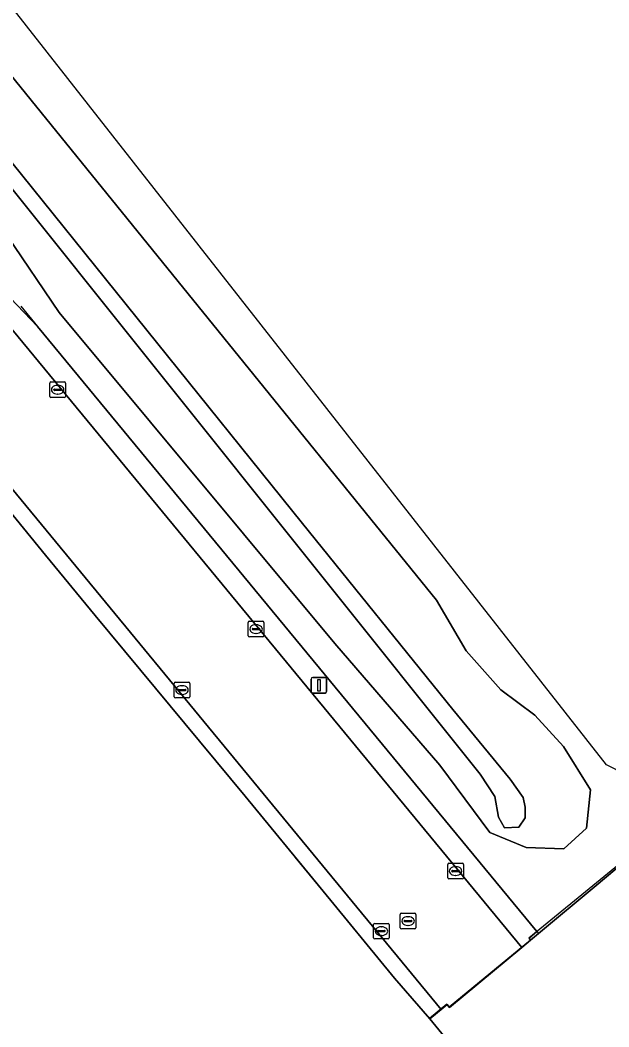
# Model space of a CAD drawing. Extents: x 156141 to 158132, y 385651 to 388333.
# Drawn here: x 156876.5 to 156914.3, y 388098.6 to 388163.2 of the extents above; entities that cross this region are included whole.
import ezdxf

# ---------------------------------------------------------------- set-up
doc = ezdxf.new("R2010")
doc.units = 0
for name, color, linetype in [('IMGEO_Berm_groen', 7, 'Continuous'), ('IMGEO_Erf', 7, 'Continuous'), ('IMGEO_Grasland_overig', 7, 'Continuous'), ('IMGEO_Hek', 7, 'Continuous'), ('IMGEO_Kolk', 7, 'Continuous'), ('IMGEO_Lichtmast', 7, 'Continuous'), ('IMGEO_Muur', 7, 'Continuous'), ('IMGEO_Oever', 7, 'Continuous'), ('IMGEO_Rijbaan_lokaal_gesloten', 7, 'Continuous'), ('IMGEO_Rioolput', 7, 'Continuous'), ('IMGEO_Terreindeel_gesloten', 7, 'Continuous'), ('IMGEO_Waterloop', 7, 'Continuous')]:
    doc.layers.add(name, color=color, linetype=linetype)

msp = doc.modelspace()

# ---------------------------------------------------------------- linework, layer by layer
at = {"layer": 'IMGEO_Berm_groen'}
for points in [[(156877.627, 388143.591), (156874.149, 388147.217), (156867.719, 388155.024), (156864.297, 388158.576), (156862.365, 388160.198), (156860.292, 388161.62), (156857.972, 388162.941), (156855.861, 388164.088), (156849.108, 388167.321), (156848.573, 388165.653), (156850.645, 388165.088), (156851.575, 388164.774), (156854.958, 388163.381), (156858.211, 388161.647), (156861.282, 388159.593), (156864.128, 388157.25), (156866.708, 388154.656), (156908.685, 388103.725), (156909.257, 388104.2), (156909.157, 388104.32), (156909.66, 388104.742)], [(156866.751, 388144.368), (156864.486, 388146.76), (156862.043, 388148.989), (156859.44, 388151.037), (156856.698, 388152.887), (156853.546, 388154.675), (156852.993, 388153.952), (156855.705, 388152.406), (156857.807, 388150.983), (156859.773, 388149.528), (156861.765, 388147.921), (156863.635, 388146.284), (156865.341, 388144.452), (156871.807, 388136.64), (156878.144, 388128.906), (156881.319, 388125.025), (156890.943, 388113.435), (156895.759, 388107.57), (156900.528, 388101.76), (156902.797, 388099.145), (156903.51, 388099.732)]]:
    msp.add_lwpolyline(points, close=True, dxfattribs=at)
at = {"layer": 'IMGEO_Erf'}
msp.add_lwpolyline([(156908.366, 388092.318), (156902.797, 388099.145), (156900.528, 388101.76), (156895.759, 388107.57), (156890.943, 388113.435), (156881.319, 388125.025), (156878.144, 388128.906), (156871.807, 388136.64), (156865.341, 388144.452), (156863.635, 388146.284), (156861.765, 388147.921), (156859.773, 388149.528), (156857.807, 388150.983), (156855.705, 388152.406), (156852.993, 388153.952), (156847.385, 388146.612), (156841.097, 388139.037)], dxfattribs=at)
at = {"layer": 'IMGEO_Grasland_overig'}
for points in [[(156855.861, 388164.088), (156857.972, 388162.941), (156860.292, 388161.62), (156862.365, 388160.198), (156864.297, 388158.576), (156867.719, 388155.024), (156874.149, 388147.217), (156877.627, 388143.591), (156909.66, 388104.742), (156909.157, 388104.32), (156909.257, 388104.2), (156909.76, 388104.621), (156913.453, 388107.71), (156918.633, 388112.046), (156919.241, 388112.555), (156918.87, 388113.037), (156914.131, 388115.456), (156842.351, 388206.972)], [(156872.623, 388163.768), (156903.223, 388126.013), (156905.134, 388122.763), (156907.355, 388120.253), (156909.534, 388118.628), (156911.364, 388116.632), (156913.094, 388113.834), (156912.841, 388111.384), (156911.386, 388110.061), (156908.976, 388110.131), (156906.649, 388111.098), (156903.434, 388115.42), (156896.709, 388123.236), (156879.009, 388144.491), (156875.657, 388149.436), (156870.799, 388155.872), (156867.342, 388159.865), (156862.767, 388165.559)]]:
    msp.add_lwpolyline(points, dxfattribs=at)
at = {"layer": 'IMGEO_Hek'}
for points in [[(156941.441, 388086.192), (156933.74, 388095.286), (156930.54, 388099.198), (156925.695, 388104.915), (156919.243, 388112.579), (156909.152, 388104.323), (156909.257, 388104.199), (156904.041, 388099.888), (156903.89, 388100.08), (156902.776, 388099.152)], [(156894.125, 388109.527), (156900.528, 388101.76), (156902.797, 388099.145), (156908.366, 388092.318), (156913.173, 388086.528), (156939.413, 388054.844), (156942.041, 388051.671), (156948.4, 388043.904), (156953.222, 388038.089), (156959.571, 388030.304), (156965.994, 388022.569)]]:
    msp.add_lwpolyline(points, dxfattribs=at)
at = {"layer": 'IMGEO_Kolk'}
for p, q in [((156878.492, 388140.025), (156879.344, 388140.025)), ((156878.417, 388139.099), (156878.417, 388139.951)), ((156878.676, 388139.519), (156878.676, 388139.531)), ((156879.114, 388139.482), (156878.716, 388139.482)), ((156878.719, 388139.568), (156879.117, 388139.568)), ((156878.905, 388139.805), (156878.93, 388139.805)), ((156879.16, 388139.531), (156879.16, 388139.519)), ((156879.418, 388139.951), (156879.418, 388139.099)), ((156879.344, 388139.025), (156878.492, 388139.025)), ((156878.928, 388139.245), (156878.903, 388139.245)), ((156891.147, 388123.732), (156891.147, 388124.584)), ((156891.222, 388124.658), (156892.074, 388124.658)), ((156892.148, 388124.584), (156892.148, 388123.732)), ((156891.406, 388124.152), (156891.406, 388124.164)), ((156891.844, 388124.115), (156891.446, 388124.115)), ((156891.449, 388124.201), (156891.847, 388124.201)), ((156891.658, 388123.878), (156891.633, 388123.878)), ((156891.635, 388124.438), (156891.66, 388124.438)), ((156891.89, 388124.164), (156891.89, 388124.152)), ((156892.074, 388123.658), (156891.222, 388123.658)), ((156886.396, 388119.82), (156886.396, 388120.672)), ((156886.471, 388120.746), (156887.323, 388120.746)), ((156887.397, 388120.672), (156887.397, 388119.82)), ((156886.655, 388120.24), (156886.655, 388120.252)), ((156887.093, 388120.203), (156886.695, 388120.203)), ((156886.698, 388120.289), (156887.096, 388120.289)), ((156886.907, 388119.966), (156886.882, 388119.966)), ((156886.884, 388120.526), (156886.909, 388120.526)), ((156887.139, 388120.252), (156887.139, 388120.24)), ((156887.323, 388119.746), (156886.471, 388119.746)), ((156903.944, 388108.202), (156903.944, 388109.054)), ((156904.019, 388109.128), (156904.871, 388109.128)), ((156904.945, 388109.054), (156904.945, 388108.202)), ((156904.203, 388108.622), (156904.203, 388108.634)), ((156904.641, 388108.585), (156904.243, 388108.585)), ((156904.246, 388108.671), (156904.644, 388108.671)), ((156904.455, 388108.348), (156904.43, 388108.348)), ((156904.432, 388108.908), (156904.457, 388108.908)), ((156904.687, 388108.634), (156904.687, 388108.622)), ((156904.871, 388108.128), (156904.019, 388108.128)), ((156899.188, 388104.344), (156899.188, 388105.196)), ((156899.263, 388105.27), (156900.115, 388105.27)), ((156900.189, 388105.196), (156900.189, 388104.344)), ((156899.447, 388104.764), (156899.447, 388104.776)), ((156899.885, 388104.727), (156899.487, 388104.727)), ((156899.49, 388104.813), (156899.888, 388104.813)), ((156899.699, 388104.49), (156899.674, 388104.49)), ((156899.676, 388105.05), (156899.701, 388105.05)), ((156899.931, 388104.776), (156899.931, 388104.764)), ((156900.115, 388104.27), (156899.263, 388104.27))]:
    msp.add_line(p, q, dxfattribs=at)
for points in [[(156878.492, 388140.025), (156879.344, 388140.025)], [(156878.417, 388139.099), (156878.417, 388139.951)], [(156879.418, 388139.951), (156879.418, 388139.099)], [(156879.344, 388139.025), (156878.492, 388139.025)], [(156891.147, 388123.732), (156891.147, 388124.584)], [(156891.222, 388124.658), (156892.074, 388124.658)], [(156892.148, 388124.584), (156892.148, 388123.732)], [(156892.074, 388123.658), (156891.222, 388123.658)], [(156886.396, 388119.82), (156886.396, 388120.672)], [(156886.471, 388120.746), (156887.323, 388120.746)], [(156887.397, 388120.672), (156887.397, 388119.82)], [(156887.323, 388119.746), (156886.471, 388119.746)], [(156903.944, 388108.202), (156903.944, 388109.054)], [(156904.019, 388109.128), (156904.871, 388109.128)], [(156904.945, 388109.054), (156904.945, 388108.202)], [(156904.871, 388108.128), (156904.019, 388108.128)], [(156899.188, 388104.344), (156899.188, 388105.196)], [(156899.263, 388105.27), (156900.115, 388105.27)], [(156900.189, 388105.196), (156900.189, 388104.344)], [(156900.115, 388104.27), (156899.263, 388104.27)]]:
    msp.add_lwpolyline(points, dxfattribs=at)
for centre, radius, start, end in [((156878.494, 388139.949), 0.0765, 91.55205, 178.44795), ((156878.494, 388139.949), 0.0765, 91.55205, 178.44795), ((156879.342, 388139.949), 0.0765, 1.55205, 88.44795), ((156879.342, 388139.949), 0.0765, 1.55205, 88.44795), ((156878.716, 388139.528), 0.0403, 85.87752, 175.75265), ((156878.713, 388139.518), 0.0366, 178.93798, 274.71019), ((156879.117, 388139.525), 0.043, 264.86636, 352.45326), ((156879.121, 388139.53), 0.0386, 1.73085, 96.63898), ((156878.494, 388139.101), 0.0765, 181.55205, 268.44795), ((156878.494, 388139.101), 0.0765, 181.55205, 268.44795), ((156879.342, 388139.101), 0.0765, 271.55205, 358.44795), ((156879.342, 388139.101), 0.0765, 271.55205, 358.44795), ((156891.224, 388124.582), 0.0765, 91.55205, 178.44795), ((156891.224, 388124.582), 0.0765, 91.55205, 178.44795), ((156892.072, 388124.582), 0.0765, 1.55205, 88.44795), ((156892.072, 388124.582), 0.0765, 1.55205, 88.44795), ((156891.446, 388124.161), 0.0403, 85.87752, 175.75265), ((156891.443, 388124.151), 0.0366, 178.93798, 274.71019), ((156891.847, 388124.158), 0.043, 264.86636, 352.45326), ((156891.851, 388124.163), 0.0386, 1.73085, 96.63898), ((156891.224, 388123.734), 0.0765, 181.55205, 268.44795), ((156891.224, 388123.734), 0.0765, 181.55205, 268.44795), ((156892.072, 388123.734), 0.0765, 271.55205, 358.44795), ((156892.072, 388123.734), 0.0765, 271.55205, 358.44795), ((156886.473, 388120.67), 0.0765, 91.55205, 178.44795), ((156886.473, 388120.67), 0.0765, 91.55205, 178.44795), ((156887.321, 388120.67), 0.0765, 1.55205, 88.44795), ((156887.321, 388120.67), 0.0765, 1.55205, 88.44795), ((156886.695, 388120.249), 0.0403, 85.87752, 175.75265), ((156886.692, 388120.239), 0.0366, 178.93798, 274.71019), ((156887.096, 388120.246), 0.043, 264.86636, 352.45326), ((156887.1, 388120.251), 0.0386, 1.73085, 96.63898), ((156886.473, 388119.822), 0.0765, 181.55205, 268.44795), ((156886.473, 388119.822), 0.0765, 181.55205, 268.44795), ((156887.321, 388119.822), 0.0765, 271.55205, 358.44795), ((156887.321, 388119.822), 0.0765, 271.55205, 358.44795), ((156904.021, 388109.052), 0.0765, 91.55205, 178.44795), ((156904.021, 388109.052), 0.0765, 91.55205, 178.44795), ((156904.869, 388109.052), 0.0765, 1.55205, 88.44795), ((156904.869, 388109.052), 0.0765, 1.55205, 88.44795), ((156904.243, 388108.631), 0.0403, 85.87752, 175.75265), ((156904.24, 388108.621), 0.0366, 178.93798, 274.71019), ((156904.644, 388108.628), 0.043, 264.86636, 352.45326), ((156904.648, 388108.633), 0.0386, 1.73085, 96.63898), ((156904.021, 388108.204), 0.0765, 181.55205, 268.44795), ((156904.021, 388108.204), 0.0765, 181.55205, 268.44795), ((156904.869, 388108.204), 0.0765, 271.55205, 358.44795), ((156904.869, 388108.204), 0.0765, 271.55205, 358.44795), ((156899.265, 388105.194), 0.0765, 91.55205, 178.44795), ((156899.265, 388105.194), 0.0765, 91.55205, 178.44795), ((156900.113, 388105.194), 0.0765, 1.55205, 88.44795), ((156900.113, 388105.194), 0.0765, 1.55205, 88.44795), ((156899.487, 388104.773), 0.0403, 85.87752, 175.75265), ((156899.484, 388104.763), 0.0366, 178.93798, 274.71019), ((156899.888, 388104.77), 0.043, 264.86636, 352.45326), ((156899.892, 388104.775), 0.0386, 1.73085, 96.63898), ((156899.265, 388104.346), 0.0765, 181.55205, 268.44795), ((156899.265, 388104.346), 0.0765, 181.55205, 268.44795), ((156900.113, 388104.346), 0.0765, 271.55205, 358.44795), ((156900.113, 388104.346), 0.0765, 271.55205, 358.44795)]:
    msp.add_arc(centre, radius, start, end, dxfattribs=at)
for centre, major_axis, ratio, start_param, end_param in [((156878.904, 388139.525), (-0.387, 0.002), 0.722429, 4.712389, 7.853982), ((156878.929, 388139.525), (-0.39, 0.002), 0.717154, 1.570796, 4.712389), ((156891.634, 388124.158), (-0.387, 0.002), 0.722429, 4.712389, 7.853982), ((156891.659, 388124.158), (-0.39, 0.002), 0.717154, 1.570796, 4.712389), ((156886.883, 388120.246), (-0.387, 0.002), 0.722429, 4.712389, 7.853982), ((156886.908, 388120.246), (-0.39, 0.002), 0.717154, 1.570796, 4.712389), ((156904.431, 388108.628), (-0.387, 0.002), 0.722429, 4.712389, 7.853982), ((156904.456, 388108.628), (-0.39, 0.002), 0.717154, 1.570796, 4.712389), ((156899.675, 388104.77), (-0.387, 0.002), 0.722429, 4.712389, 7.853982), ((156899.7, 388104.77), (-0.39, 0.002), 0.717154, 1.570796, 4.712389)]:
    msp.add_ellipse(centre, major_axis=major_axis, ratio=ratio, start_param=start_param, end_param=end_param, dxfattribs=at)
at = {"layer": 'IMGEO_Lichtmast'}
for p, q in [((156895.179, 388120.151), (156895.179, 388120.951)), ((156895.179, 388120.951), (156895.179, 388120.151)), ((156895.279, 388121.051), (156896.069, 388121.051)), ((156896.069, 388121.051), (156895.279, 388121.051)), ((156896.169, 388120.951), (156896.169, 388120.151)), ((156896.169, 388120.151), (156896.169, 388120.951)), ((156896.069, 388120.051), (156895.279, 388120.051)), ((156895.279, 388120.051), (156896.069, 388120.051))]:
    msp.add_line(p, q, dxfattribs=at)
msp.add_lwpolyline([(156895.599, 388120.926), (156895.749, 388120.926), (156895.749, 388120.176), (156895.599, 388120.176), (156895.599, 388120.926)], dxfattribs=at)
for centre, start, end in [((156895.279, 388120.951), 90, 180), ((156895.279, 388120.951), 90, 180), ((156896.069, 388120.951), 0, 90), ((156896.069, 388120.951), 360, 90), ((156895.279, 388120.151), 180, 270), ((156895.279, 388120.151), 180, 270), ((156896.069, 388120.151), 270, 0), ((156896.069, 388120.151), 270, 0)]:
    msp.add_arc(centre, 0.1, start, end, dxfattribs=at)
at = {"layer": 'IMGEO_Muur'}
msp.add_lwpolyline([(156876.559, 388144.885), (156877.627, 388143.591), (156909.66, 388104.742), (156909.76, 388104.621), (156913.453, 388107.71), (156918.633, 388112.046), (156919.241, 388112.555)], dxfattribs=at)
at = {"layer": 'IMGEO_Oever'}
for points in [[(156855.075, 388180.215), (156874.626, 388155.759), (156894.619, 388130.928), (156904.265, 388119), (156907.94, 388114.524), (156908.777, 388113.342), (156908.912, 388112.73), (156908.912, 388112.052), (156908.502, 388111.454), (156907.582, 388111.407), (156907.209, 388112.081), (156906.968, 388113.419), (156906.017, 388114.84), (156854.283, 388179.605)], [(156862.767, 388165.559), (156867.342, 388159.865), (156870.799, 388155.872), (156875.657, 388149.436), (156879.009, 388144.491), (156896.709, 388123.236), (156903.434, 388115.42), (156906.649, 388111.098), (156908.976, 388110.131), (156911.386, 388110.061), (156912.841, 388111.384), (156913.094, 388113.834), (156911.364, 388116.632), (156909.534, 388118.628), (156907.355, 388120.253), (156905.134, 388122.763), (156903.223, 388126.013), (156872.623, 388163.768)]]:
    msp.add_lwpolyline(points, dxfattribs=at)
at = {"layer": 'IMGEO_Rijbaan_lokaal_gesloten'}
msp.add_lwpolyline([(156866.751, 388144.368), (156903.51, 388099.732), (156903.909, 388100.061), (156904.049, 388099.877), (156908.685, 388103.725), (156866.708, 388154.656)], dxfattribs=at)
at = {"layer": 'IMGEO_Rioolput'}
for p, q in [((156900.898, 388104.989), (156900.898, 388105.841)), ((156900.973, 388105.915), (156901.825, 388105.915)), ((156901.899, 388105.841), (156901.899, 388104.989)), ((156901.157, 388105.409), (156901.157, 388105.421)), ((156901.595, 388105.372), (156901.197, 388105.372)), ((156901.2, 388105.458), (156901.598, 388105.458)), ((156901.409, 388105.135), (156901.384, 388105.135)), ((156901.386, 388105.695), (156901.411, 388105.695)), ((156901.641, 388105.421), (156901.641, 388105.409)), ((156901.825, 388104.915), (156900.973, 388104.915))]:
    msp.add_line(p, q, dxfattribs=at)
for points in [[(156900.898, 388104.989), (156900.898, 388105.841)], [(156900.973, 388105.915), (156901.825, 388105.915)], [(156901.899, 388105.841), (156901.899, 388104.989)], [(156901.825, 388104.915), (156900.973, 388104.915)]]:
    msp.add_lwpolyline(points, dxfattribs=at)
for centre, radius, start, end in [((156900.975, 388105.839), 0.0765, 91.55205, 178.44795), ((156900.975, 388105.839), 0.0765, 91.55205, 178.44795), ((156901.823, 388105.839), 0.0765, 1.55205, 88.44795), ((156901.823, 388105.839), 0.0765, 1.55205, 88.44795), ((156901.197, 388105.418), 0.0403, 85.87752, 175.75265), ((156901.194, 388105.408), 0.0366, 178.93798, 274.71019), ((156901.598, 388105.415), 0.043, 264.86636, 352.45326), ((156901.602, 388105.42), 0.0386, 1.73085, 96.63898), ((156900.975, 388104.991), 0.0765, 181.55205, 268.44795), ((156900.975, 388104.991), 0.0765, 181.55205, 268.44795), ((156901.823, 388104.991), 0.0765, 271.55205, 358.44795), ((156901.823, 388104.991), 0.0765, 271.55205, 358.44795)]:
    msp.add_arc(centre, radius, start, end, dxfattribs=at)
for centre, major_axis, ratio, start_param, end_param in [((156901.385, 388105.415), (-0.387, 0.002), 0.722429, 4.712389, 7.853982), ((156901.41, 388105.415), (-0.39, 0.002), 0.717154, 1.570796, 4.712389)]:
    msp.add_ellipse(centre, major_axis=major_axis, ratio=ratio, start_param=start_param, end_param=end_param, dxfattribs=at)
at = {"layer": 'IMGEO_Terreindeel_gesloten'}
msp.add_lwpolyline([(156967.377, 388038.326), (156958.614, 388048.758), (156947.557, 388061.914), (156928.785, 388084.26), (156928.976, 388084.42), (156936.243, 388090.534), (156936.434, 388090.695), (156918.633, 388112.046), (156913.453, 388107.71), (156909.76, 388104.621), (156909.257, 388104.2), (156908.685, 388103.725), (156904.049, 388099.877), (156903.909, 388100.061), (156903.51, 388099.732), (156902.797, 388099.145), (156908.366, 388092.318), (156913.173, 388086.528), (156939.413, 388054.844), (156944.18, 388055.052), (156945.575, 388054.549), (156946.767, 388053.647), (156948.555, 388051.566), (156970.112, 388025.238)], dxfattribs=at)
at = {"layer": 'IMGEO_Waterloop'}
msp.add_lwpolyline([(156854.283, 388179.605), (156906.017, 388114.84), (156906.968, 388113.419), (156907.209, 388112.081), (156907.582, 388111.407), (156908.502, 388111.454), (156908.912, 388112.052), (156908.912, 388112.73), (156908.777, 388113.342), (156907.94, 388114.524), (156904.265, 388119), (156894.619, 388130.928), (156874.626, 388155.759), (156855.075, 388180.215)], close=True, dxfattribs=at)

doc.saveas('drawing.dxf')
